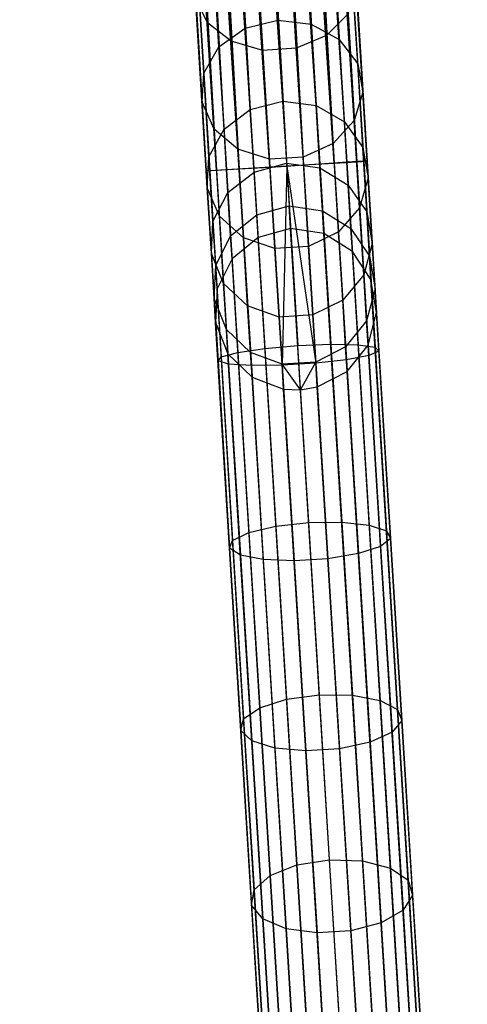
# Model space of a CAD drawing. Extents: x -102 to 102, y -101 to 102.
# Tile 266 of 481: x 1.7 to 7.22, y -90.85 to -78.69. Entities that reach past the tile are written whole.
import ezdxf

# ---------------------------------------------------------------- set-up
doc = ezdxf.new("R2010")
doc.units = 0
doc.header["$LTSCALE"] = 25.4
doc.layers.get('0').update_dxf_attribs({"linetype": 'CONTINUOUS'})

# ---------------------------------------------------------------- blocks, each defined once
blk = doc.blocks.new('NL2500011659_STL')
at = {"color": 0}
for p, q in [((5.582, -80.464, -6.691), (3.1, -43.165, -6.586)), ((3.1, -43.165, -6.586), (5.203, -80.487, -6.522)), ((3.1, -43.165, -6.586), (5.203, -80.487, -6.522)), ((5.582, -80.464, -6.691), (3.1, -43.165, -6.586)), ((3.1, -43.165, -8.414), (5.402, -80.475, -8.414)), ((3.1, -43.165, -8.414), (5.402, -80.475, -8.414)), ((3.281, -43.154, -6.691), (5.582, -80.464, -6.691)), ((3.281, -43.154, -6.691), (5.582, -80.464, -6.691)), ((5.402, -80.475, -8.414), (3.281, -43.154, -8.309)), ((3.281, -43.154, -8.309), (5.737, -80.454, -8.169)), ((3.281, -43.154, -8.309), (5.737, -80.454, -8.169)), ((5.402, -80.475, -8.414), (3.281, -43.154, -8.309)), ((5.86, -80.447, -7), (3.436, -43.144, -6.831)), ((3.436, -43.144, -6.831), (5.582, -80.464, -6.691)), ((3.436, -43.144, -6.831), (5.582, -80.464, -6.691)), ((5.86, -80.447, -7), (3.436, -43.144, -6.831)), ((3.436, -43.144, -8.169), (5.737, -80.454, -8.169)), ((3.436, -43.144, -8.169), (5.737, -80.454, -8.169)), ((3.559, -43.137, -7), (5.86, -80.447, -7)), ((3.559, -43.137, -7), (5.86, -80.447, -7)), ((5.737, -80.454, -8.169), (3.559, -43.137, -8)), ((3.559, -43.137, -8), (5.945, -80.442, -7.809)), ((3.559, -43.137, -8), (5.945, -80.442, -7.809)), ((5.737, -80.454, -8.169), (3.559, -43.137, -8)), ((5.988, -80.439, -7.395), (3.644, -43.131, -7.191)), ((3.644, -43.131, -7.191), (5.86, -80.447, -7)), ((3.644, -43.131, -7.191), (5.86, -80.447, -7)), ((5.988, -80.439, -7.395), (3.644, -43.131, -7.191)), ((3.644, -43.131, -7.809), (5.945, -80.442, -7.809)), ((3.644, -43.131, -7.809), (5.945, -80.442, -7.809)), ((3.687, -43.129, -7.395), (5.988, -80.439, -7.395)), ((3.687, -43.129, -7.605), (5.988, -80.439, -7.395)), ((5.945, -80.442, -7.809), (3.687, -43.129, -7.605)), ((3.687, -43.129, -7.605), (5.988, -80.439, -7.395)), ((3.687, -43.129, -7.395), (5.988, -80.439, -7.395)), ((5.945, -80.442, -7.809), (3.687, -43.129, -7.605)), ((4.003, -80.561, -7.395), (1.702, -43.251, -7.605)), ((1.702, -43.251, -7.395), (4.003, -80.561, -7.395)), ((4.003, -80.561, -7.395), (1.702, -43.251, -7.605)), ((1.702, -43.251, -7.605), (4.046, -80.559, -7.809)), ((1.702, -43.251, -7.605), (4.046, -80.559, -7.809)), ((1.702, -43.251, -7.395), (4.003, -80.561, -7.395)), ((1.745, -43.249, -7.809), (4.046, -80.559, -7.809)), ((1.745, -43.249, -7.809), (4.046, -80.559, -7.809)), ((4.131, -80.553, -7), (1.745, -43.249, -7.191)), ((1.745, -43.249, -7.191), (4.003, -80.561, -7.395)), ((1.745, -43.249, -7.191), (4.003, -80.561, -7.395)), ((4.131, -80.553, -7), (1.745, -43.249, -7.191)), ((4.046, -80.559, -7.809), (1.83, -43.243, -8)), ((1.83, -43.243, -8), (4.254, -80.546, -8.169)), ((1.83, -43.243, -8), (4.254, -80.546, -8.169)), ((4.046, -80.559, -7.809), (1.83, -43.243, -8)), ((1.83, -43.243, -7), (4.131, -80.553, -7)), ((1.83, -43.243, -7), (4.131, -80.553, -7)), ((1.953, -43.236, -8.169), (4.254, -80.546, -8.169)), ((1.953, -43.236, -8.169), (4.254, -80.546, -8.169)), ((4.409, -80.536, -6.691), (1.953, -43.236, -6.831)), ((1.953, -43.236, -6.831), (4.131, -80.553, -7)), ((1.953, -43.236, -6.831), (4.131, -80.553, -7)), ((4.409, -80.536, -6.691), (1.953, -43.236, -6.831)), ((4.254, -80.546, -8.169), (2.108, -43.226, -8.309)), ((2.108, -43.226, -8.309), (4.59, -80.525, -8.414)), ((2.108, -43.226, -8.309), (4.59, -80.525, -8.414)), ((4.254, -80.546, -8.169), (2.108, -43.226, -8.309)), ((2.108, -43.226, -6.691), (4.409, -80.536, -6.691)), ((2.108, -43.226, -6.691), (4.409, -80.536, -6.691)), ((2.288, -43.215, -8.414), (4.59, -80.525, -8.414)), ((2.288, -43.215, -8.414), (4.59, -80.525, -8.414)), ((4.788, -80.513, -6.522), (2.288, -43.215, -6.586)), ((2.288, -43.215, -6.586), (4.409, -80.536, -6.691)), ((2.288, -43.215, -6.586), (4.409, -80.536, -6.691)), ((4.788, -80.513, -6.522), (2.288, -43.215, -6.586)), ((4.59, -80.525, -8.414), (2.487, -43.203, -8.478)), ((2.487, -43.203, -8.478), (4.996, -80.5, -8.5)), ((4.59, -80.525, -8.414), (2.487, -43.203, -8.478)), ((2.487, -43.203, -6.522), (4.788, -80.513, -6.522)), ((2.487, -43.203, -6.522), (4.788, -80.513, -6.522)), ((2.487, -43.203, -8.478), (4.996, -80.5, -8.5)), ((2.694, -43.19, -6.5), (4.996, -80.5, -6.5)), ((2.694, -43.19, -6.5), (4.996, -80.5, -6.5)), ((2.694, -43.19, -8.5), (4.996, -80.5, -8.5)), ((2.694, -43.19, -8.5), (4.996, -80.5, -8.5)), ((2.902, -43.177, -6.522), (5.203, -80.487, -6.522)), ((2.902, -43.177, -6.522), (5.203, -80.487, -6.522)), ((2.902, -43.177, -8.478), (4.996, -80.5, -8.5)), ((2.902, -43.177, -8.478), (4.996, -80.5, -8.5)), ((2.902, -43.177, -8.478), (5.402, -80.475, -8.414)), ((2.902, -43.177, -8.478), (5.402, -80.475, -8.414)), ((4.019, -78.731, -299.859), (3.924, -77.202, -301.661)), ((4.019, -78.731, -299.859), (3.924, -77.202, -301.661)), ((5.485, -78.888, -300.045), (5.389, -77.335, -301.875)), ((5.485, -78.888, -300.045), (5.389, -77.335, -301.875)), ((4.312, -78.96, -300.045), (4.216, -77.407, -301.875)), ((4.312, -78.96, -300.045), (4.216, -77.407, -301.875)), ((4.483, -78.799, -297.176), (4.408, -77.577, -299.007)), ((4.483, -78.799, -297.176), (4.408, -77.577, -299.007)), ((4.699, -79.072, -300.147), (4.603, -77.506, -301.991)), ((4.699, -79.072, -300.147), (4.603, -77.506, -301.991)), ((4.81, -77.484, -298.955), (4.885, -78.7, -297.132)), ((4.81, -77.484, -298.955), (4.885, -78.7, -297.132)), ((5.114, -79.046, -300.147), (5.018, -77.48, -301.991)), ((5.114, -79.046, -300.147), (5.018, -77.48, -301.991)), ((5.295, -78.749, -297.176), (5.22, -77.527, -299.007)), ((5.295, -78.749, -297.176), (5.22, -77.527, -299.007)), ((5.644, -78.939, -297.3), (5.568, -77.701, -299.154)), ((5.644, -78.939, -297.3), (5.568, -77.701, -299.154)), ((4.16, -79.03, -297.3), (4.084, -77.793, -299.154)), ((4.16, -79.03, -297.3), (4.084, -77.793, -299.154)), ((5.871, -79.236, -297.483), (5.793, -77.975, -299.371)), ((5.871, -79.236, -297.483), (5.793, -77.975, -299.371)), ((3.972, -79.353, -297.483), (3.894, -78.092, -299.371)), ((3.972, -79.353, -297.483), (3.894, -78.092, -299.371)), ((5.936, -79.589, -297.692), (5.856, -78.302, -299.621)), ((5.936, -79.589, -297.692), (5.856, -78.302, -299.621)), ((4.019, -78.731, -299.859), (3.871, -78.424, -299.621)), ((3.951, -79.711, -297.692), (3.871, -78.424, -299.621)), ((4.019, -78.731, -299.859), (3.871, -78.424, -299.621)), ((3.951, -79.711, -297.692), (3.871, -78.424, -299.621)), ((5.748, -78.625, -299.859), (5.485, -78.888, -300.045)), ((5.748, -78.625, -299.859), (5.485, -78.888, -300.045)), ((5.829, -79.937, -297.893), (5.748, -78.625, -299.859)), ((5.829, -79.937, -297.893), (5.748, -78.625, -299.859)), ((4.312, -78.96, -300.045), (4.019, -78.731, -299.859)), ((4.1, -80.044, -297.893), (4.019, -78.731, -299.859)), ((4.312, -78.96, -300.045), (4.019, -78.731, -299.859)), ((4.1, -80.044, -297.893), (4.019, -78.731, -299.859)), ((4.483, -78.799, -297.176), (4.885, -78.7, -297.132)), ((4.483, -78.799, -297.176), (4.885, -78.7, -297.132)), ((4.885, -78.7, -297.132), (5.295, -78.749, -297.176)), ((4.885, -78.7, -297.132), (4.946, -79.699, -295.181)), ((4.885, -78.7, -297.132), (5.295, -78.749, -297.176)), ((4.885, -78.7, -297.132), (4.946, -79.699, -295.181)), ((5.295, -78.749, -297.176), (5.644, -78.939, -297.3)), ((5.357, -79.753, -295.216), (5.295, -78.749, -297.176)), ((5.357, -79.753, -295.216), (5.295, -78.749, -297.176)), ((5.295, -78.749, -297.176), (5.644, -78.939, -297.3)), ((4.16, -79.03, -297.3), (4.483, -78.799, -297.176)), ((4.16, -79.03, -297.3), (4.483, -78.799, -297.176)), ((4.545, -79.803, -295.216), (4.483, -78.799, -297.176)), ((4.545, -79.803, -295.216), (4.483, -78.799, -297.176)), ((5.485, -78.888, -300.045), (5.114, -79.046, -300.147)), ((5.485, -78.888, -300.045), (5.114, -79.046, -300.147)), ((5.567, -80.22, -298.049), (5.485, -78.888, -300.045)), ((5.567, -80.22, -298.049), (5.485, -78.888, -300.045)), ((3.972, -79.353, -297.483), (4.16, -79.03, -297.3)), ((3.972, -79.353, -297.483), (4.16, -79.03, -297.3)), ((4.223, -80.046, -295.315), (4.16, -79.03, -297.3)), ((4.223, -80.046, -295.315), (4.16, -79.03, -297.3)), ((4.699, -79.072, -300.147), (4.312, -78.96, -300.045)), ((4.394, -80.293, -298.049), (4.312, -78.96, -300.045)), ((4.699, -79.072, -300.147), (4.312, -78.96, -300.045)), ((4.394, -80.293, -298.049), (4.312, -78.96, -300.045)), ((5.644, -78.939, -297.3), (5.871, -79.236, -297.483)), ((5.707, -79.955, -295.315), (5.644, -78.939, -297.3)), ((5.707, -79.955, -295.315), (5.644, -78.939, -297.3)), ((5.644, -78.939, -297.3), (5.871, -79.236, -297.483)), ((5.114, -79.046, -300.147), (4.699, -79.072, -300.147)), ((5.114, -79.046, -300.147), (4.699, -79.072, -300.147)), ((4.782, -80.415, -298.135), (4.699, -79.072, -300.147)), ((4.782, -80.415, -298.135), (4.699, -79.072, -300.147)), ((5.197, -80.389, -298.135), (5.114, -79.046, -300.147)), ((5.197, -80.389, -298.135), (5.114, -79.046, -300.147)), ((5.871, -79.236, -297.483), (5.936, -79.589, -297.692)), ((5.934, -80.271, -295.461), (5.871, -79.236, -297.483)), ((5.934, -80.271, -295.461), (5.871, -79.236, -297.483)), ((5.871, -79.236, -297.483), (5.936, -79.589, -297.692)), ((3.951, -79.711, -297.692), (3.972, -79.353, -297.483)), ((3.951, -79.711, -297.692), (3.972, -79.353, -297.483)), ((4.036, -80.388, -295.461), (3.972, -79.353, -297.483)), ((4.036, -80.388, -295.461), (3.972, -79.353, -297.483)), ((5.936, -79.589, -297.692), (5.829, -79.937, -297.893)), ((5.936, -79.589, -297.692), (5.829, -79.937, -297.893)), ((6.001, -80.646, -295.628), (5.936, -79.589, -297.692)), ((6.001, -80.646, -295.628), (5.936, -79.589, -297.692)), ((4.1, -80.044, -297.893), (3.951, -79.711, -297.692)), ((4.016, -80.768, -295.628), (3.951, -79.711, -297.692)), ((4.1, -80.044, -297.893), (3.951, -79.711, -297.692)), ((4.016, -80.768, -295.628), (3.951, -79.711, -297.692)), ((4.545, -79.803, -295.216), (4.946, -79.699, -295.181)), ((4.545, -79.803, -295.216), (4.946, -79.699, -295.181)), ((4.946, -79.699, -295.181), (5.357, -79.753, -295.216)), ((4.946, -79.699, -295.181), (4.994, -80.466, -293.128)), ((4.946, -79.699, -295.181), (5.357, -79.753, -295.216)), ((4.946, -79.699, -295.181), (4.994, -80.466, -293.128)), ((5.357, -79.753, -295.216), (5.707, -79.955, -295.315)), ((5.405, -80.524, -293.154), (5.357, -79.753, -295.216)), ((5.405, -80.524, -293.154), (5.357, -79.753, -295.216)), ((5.357, -79.753, -295.216), (5.707, -79.955, -295.315)), ((4.223, -80.046, -295.315), (4.545, -79.803, -295.216)), ((4.223, -80.046, -295.315), (4.545, -79.803, -295.216)), ((4.593, -80.574, -293.154), (4.545, -79.803, -295.216)), ((4.593, -80.574, -293.154), (4.545, -79.803, -295.216)), ((5.829, -79.937, -297.893), (5.567, -80.22, -298.049)), ((5.829, -79.937, -297.893), (5.567, -80.22, -298.049)), ((5.707, -79.955, -295.315), (5.934, -80.271, -295.461)), ((5.755, -80.736, -293.226), (5.707, -79.955, -295.315)), ((5.755, -80.736, -293.226), (5.707, -79.955, -295.315)), ((5.707, -79.955, -295.315), (5.934, -80.271, -295.461)), ((5.895, -81.015, -295.788), (5.829, -79.937, -297.893)), ((5.895, -81.015, -295.788), (5.829, -79.937, -297.893)), ((4.036, -80.388, -295.461), (4.223, -80.046, -295.315)), ((4.036, -80.388, -295.461), (4.223, -80.046, -295.315)), ((4.394, -80.293, -298.049), (4.1, -80.044, -297.893)), ((4.166, -81.121, -295.788), (4.1, -80.044, -297.893)), ((4.394, -80.293, -298.049), (4.1, -80.044, -297.893)), ((4.166, -81.121, -295.788), (4.1, -80.044, -297.893)), ((4.271, -80.828, -293.226), (4.223, -80.046, -295.315)), ((4.271, -80.828, -293.226), (4.223, -80.046, -295.315)), ((5.567, -80.22, -298.049), (5.197, -80.389, -298.135)), ((5.567, -80.22, -298.049), (5.197, -80.389, -298.135)), ((5.635, -81.314, -295.913), (5.567, -80.22, -298.049)), ((5.635, -81.314, -295.913), (5.567, -80.22, -298.049)), ((4.782, -80.415, -298.135), (4.394, -80.293, -298.049)), ((4.461, -81.386, -295.913), (4.394, -80.293, -298.049)), ((4.782, -80.415, -298.135), (4.394, -80.293, -298.049)), ((4.461, -81.386, -295.913), (4.394, -80.293, -298.049)), ((5.934, -80.271, -295.461), (6.001, -80.646, -295.628)), ((5.983, -81.067, -293.333), (5.934, -80.271, -295.461)), ((5.983, -81.067, -293.333), (5.934, -80.271, -295.461)), ((5.934, -80.271, -295.461), (6.001, -80.646, -295.628)), ((4.016, -80.768, -295.628), (4.036, -80.388, -295.461)), ((4.016, -80.768, -295.628), (4.036, -80.388, -295.461)), ((4.085, -81.184, -293.333), (4.036, -80.388, -295.461)), ((4.085, -81.184, -293.333), (4.036, -80.388, -295.461)), ((4.593, -80.574, -293.154), (4.994, -80.466, -293.128)), ((4.593, -80.574, -293.154), (4.994, -80.466, -293.128)), ((5.197, -80.389, -298.135), (4.782, -80.415, -298.135)), ((5.197, -80.389, -298.135), (4.782, -80.415, -298.135)), ((4.85, -81.517, -295.981), (4.782, -80.415, -298.135)), ((4.85, -81.517, -295.981), (4.782, -80.415, -298.135)), ((4.994, -80.466, -293.128), (5.405, -80.524, -293.154)), ((4.994, -80.466, -293.128), (5.026, -80.993, -291)), ((4.994, -80.466, -293.128), (5.405, -80.524, -293.154)), ((4.994, -80.466, -293.128), (5.026, -80.993, -291)), ((5.402, -80.475, -8.414), (4.996, -80.5, -8.5)), ((5.402, -80.475, -8.414), (4.996, -80.5, -8.5)), ((4.996, -80.5, -6.5), (5.203, -80.487, -6.522)), ((4.996, -80.5, -6.5), (5.203, -80.487, -6.522)), ((5.265, -81.492, -295.981), (5.197, -80.389, -298.135)), ((5.265, -81.492, -295.981), (5.197, -80.389, -298.135)), ((5.203, -80.487, -6.522), (5.582, -80.464, -6.691)), ((5.203, -80.487, -6.522), (5.582, -80.464, -6.691)), ((5.203, -80.487, -6.522), (5.354, -82.935, -6.666)), ((5.203, -80.487, -6.522), (5.354, -82.935, -6.666)), ((5.737, -80.454, -8.169), (5.402, -80.475, -8.414)), ((5.737, -80.454, -8.169), (5.402, -80.475, -8.414)), ((5.402, -80.475, -8.414), (5.539, -82.702, -8.544)), ((5.402, -80.475, -8.414), (5.539, -82.702, -8.544)), ((5.582, -80.464, -6.691), (5.86, -80.447, -7)), ((5.582, -80.464, -6.691), (5.86, -80.447, -7)), ((5.582, -80.464, -6.691), (5.732, -82.892, -6.834)), ((5.582, -80.464, -6.691), (5.732, -82.892, -6.834)), ((5.945, -80.442, -7.809), (5.737, -80.454, -8.169)), ((5.945, -80.442, -7.809), (5.737, -80.454, -8.169)), ((5.737, -80.454, -8.169), (5.876, -82.71, -8.302)), ((5.737, -80.454, -8.169), (5.876, -82.71, -8.302)), ((5.86, -80.447, -7), (5.988, -80.439, -7.395)), ((5.86, -80.447, -7), (5.988, -80.439, -7.395)), ((5.86, -80.447, -7), (6.008, -82.839, -7.141)), ((5.86, -80.447, -7), (6.008, -82.839, -7.141)), ((5.988, -80.439, -7.395), (5.945, -80.442, -7.809)), ((5.988, -80.439, -7.395), (5.945, -80.442, -7.809)), ((5.945, -80.442, -7.809), (6.087, -82.739, -7.944)), ((5.945, -80.442, -7.809), (6.087, -82.739, -7.944)), ((5.988, -80.439, -7.395), (6.133, -82.785, -7.533)), ((5.988, -80.439, -7.395), (6.133, -82.785, -7.533)), ((4.003, -80.561, -7.395), (4.131, -80.553, -7)), ((4.003, -80.561, -7.395), (4.131, -80.553, -7)), ((4.046, -80.559, -7.809), (4.003, -80.561, -7.395)), ((4.046, -80.559, -7.809), (4.003, -80.561, -7.395)), ((4.003, -80.561, -7.395), (4.148, -82.907, -7.533)), ((4.003, -80.561, -7.395), (4.148, -82.907, -7.533)), ((4.254, -80.546, -8.169), (4.046, -80.559, -7.809)), ((4.254, -80.546, -8.169), (4.046, -80.559, -7.809)), ((4.046, -80.559, -7.809), (4.188, -82.857, -7.944)), ((4.046, -80.559, -7.809), (4.188, -82.857, -7.944)), ((4.131, -80.553, -7), (4.409, -80.536, -6.691)), ((4.131, -80.553, -7), (4.409, -80.536, -6.691)), ((4.131, -80.553, -7), (4.279, -82.946, -7.141)), ((4.131, -80.553, -7), (4.279, -82.946, -7.141)), ((4.59, -80.525, -8.414), (4.254, -80.546, -8.169)), ((4.59, -80.525, -8.414), (4.254, -80.546, -8.169)), ((4.254, -80.546, -8.169), (4.393, -82.802, -8.302)), ((4.254, -80.546, -8.169), (4.393, -82.802, -8.302)), ((4.271, -80.828, -293.226), (4.593, -80.574, -293.154)), ((4.271, -80.828, -293.226), (4.593, -80.574, -293.154)), ((4.409, -80.536, -6.691), (4.788, -80.513, -6.522)), ((4.409, -80.536, -6.691), (4.788, -80.513, -6.522)), ((4.409, -80.536, -6.691), (4.559, -82.965, -6.834)), ((4.409, -80.536, -6.691), (4.559, -82.965, -6.834)), ((4.996, -80.5, -8.5), (4.59, -80.525, -8.414)), ((4.996, -80.5, -8.5), (4.59, -80.525, -8.414)), ((4.59, -80.525, -8.414), (4.727, -82.752, -8.544)), ((4.59, -80.525, -8.414), (4.727, -82.752, -8.544)), ((4.625, -81.103, -291.016), (4.593, -80.574, -293.154)), ((4.625, -81.103, -291.016), (4.593, -80.574, -293.154)), ((4.788, -80.513, -6.522), (4.996, -80.5, -6.5)), ((4.788, -80.513, -6.522), (4.996, -80.5, -6.5)), ((4.788, -80.513, -6.522), (4.939, -82.961, -6.666)), ((4.788, -80.513, -6.522), (4.939, -82.961, -6.666)), ((4.996, -80.5, -6.5), (4.939, -82.961, -6.666)), ((4.996, -80.5, -6.5), (4.939, -82.961, -6.666)), ((4.996, -80.5, -6.5), (5.354, -82.935, -6.666)), ((4.996, -80.5, -6.5), (5.354, -82.935, -6.666)), ((4.996, -80.5, -8.5), (5.132, -82.717, -8.63)), ((4.996, -80.5, -8.5), (5.132, -82.717, -8.63)), ((5.405, -80.524, -293.154), (5.755, -80.736, -293.226)), ((5.437, -81.053, -291.016), (5.405, -80.524, -293.154)), ((5.437, -81.053, -291.016), (5.405, -80.524, -293.154)), ((5.405, -80.524, -293.154), (5.755, -80.736, -293.226)), ((5.755, -80.736, -293.226), (5.983, -81.067, -293.333)), ((5.788, -81.272, -291.061), (5.755, -80.736, -293.226)), ((5.788, -81.272, -291.061), (5.755, -80.736, -293.226)), ((5.755, -80.736, -293.226), (5.983, -81.067, -293.333)), ((6.001, -80.646, -295.628), (5.895, -81.015, -295.788)), ((6.001, -80.646, -295.628), (5.895, -81.015, -295.788)), ((6.051, -81.458, -293.455), (6.001, -80.646, -295.628)), ((6.051, -81.458, -293.455), (6.001, -80.646, -295.628)), ((4.166, -81.121, -295.788), (4.016, -80.768, -295.628)), ((4.066, -81.581, -293.455), (4.016, -80.768, -295.628)), ((4.166, -81.121, -295.788), (4.016, -80.768, -295.628)), ((4.066, -81.581, -293.455), (4.016, -80.768, -295.628)), ((4.085, -81.184, -293.333), (4.271, -80.828, -293.226)), ((4.085, -81.184, -293.333), (4.271, -80.828, -293.226)), ((4.304, -81.363, -291.061), (4.271, -80.828, -293.226)), ((4.304, -81.363, -291.061), (4.271, -80.828, -293.226)), ((4.304, -81.363, -291.061), (4.625, -81.103, -291.016)), ((4.304, -81.363, -291.061), (4.625, -81.103, -291.016)), ((4.625, -81.103, -291.016), (5.026, -80.993, -291)), ((4.625, -81.103, -291.016), (5.026, -80.993, -291)), ((4.643, -81.382, -288.831), (4.625, -81.103, -291.016)), ((4.643, -81.382, -288.831), (4.625, -81.103, -291.016)), ((5.026, -80.993, -291), (5.437, -81.053, -291.016)), ((5.043, -81.271, -288.825), (5.026, -80.993, -291)), ((5.043, -81.271, -288.825), (5.026, -80.993, -291)), ((5.026, -80.993, -291), (5.437, -81.053, -291.016)), ((5.437, -81.053, -291.016), (5.788, -81.272, -291.061)), ((5.454, -81.332, -288.831), (5.437, -81.053, -291.016)), ((5.454, -81.332, -288.831), (5.437, -81.053, -291.016)), ((5.437, -81.053, -291.016), (5.788, -81.272, -291.061)), ((5.895, -81.015, -295.788), (5.635, -81.314, -295.913)), ((5.895, -81.015, -295.788), (5.635, -81.314, -295.913)), ((5.946, -81.843, -293.573), (5.895, -81.015, -295.788)), ((5.946, -81.843, -293.573), (5.895, -81.015, -295.788)), ((5.983, -81.067, -293.333), (6.051, -81.458, -293.455)), ((6.017, -81.612, -291.127), (5.983, -81.067, -293.333)), ((6.017, -81.612, -291.127), (5.983, -81.067, -293.333)), ((5.983, -81.067, -293.333), (6.051, -81.458, -293.455)), ((4.066, -81.581, -293.455), (4.085, -81.184, -293.333)), ((4.066, -81.581, -293.455), (4.085, -81.184, -293.333)), ((4.119, -81.729, -291.127), (4.085, -81.184, -293.333)), ((4.119, -81.729, -291.127), (4.085, -81.184, -293.333)), ((4.461, -81.386, -295.913), (4.166, -81.121, -295.788)), ((4.217, -81.95, -293.573), (4.166, -81.121, -295.788)), ((4.461, -81.386, -295.913), (4.166, -81.121, -295.788)), ((4.217, -81.95, -293.573), (4.166, -81.121, -295.788)), ((5.043, -81.271, -288.825), (4.643, -81.382, -288.831)), ((5.043, -81.271, -288.825), (4.643, -81.382, -288.831)), ((6.162, -99.418, -28.825), (5.043, -81.271, -288.825)), ((5.454, -81.332, -288.831), (5.043, -81.271, -288.825)), ((6.162, -99.418, -28.825), (5.043, -81.271, -288.825)), ((5.454, -81.332, -288.831), (5.043, -81.271, -288.825)), ((5.635, -81.314, -295.913), (5.265, -81.492, -295.981)), ((5.635, -81.314, -295.913), (5.265, -81.492, -295.981)), ((6.574, -99.479, -28.831), (5.454, -81.332, -288.831)), ((5.805, -81.555, -288.848), (5.454, -81.332, -288.831)), ((6.574, -99.479, -28.831), (5.454, -81.332, -288.831)), ((5.805, -81.555, -288.848), (5.454, -81.332, -288.831)), ((5.687, -82.155, -293.664), (5.635, -81.314, -295.913)), ((5.687, -82.155, -293.664), (5.635, -81.314, -295.913)), ((5.788, -81.272, -291.061), (6.017, -81.612, -291.127)), ((5.805, -81.555, -288.848), (5.788, -81.272, -291.061)), ((5.805, -81.555, -288.848), (5.788, -81.272, -291.061)), ((5.788, -81.272, -291.061), (6.017, -81.612, -291.127)), ((4.119, -81.729, -291.127), (4.304, -81.363, -291.061)), ((4.119, -81.729, -291.127), (4.304, -81.363, -291.061)), ((4.322, -81.647, -288.848), (4.304, -81.363, -291.061)), ((4.322, -81.647, -288.848), (4.304, -81.363, -291.061)), ((4.643, -81.382, -288.831), (4.322, -81.647, -288.848)), ((4.643, -81.382, -288.831), (4.322, -81.647, -288.848)), ((4.85, -81.517, -295.981), (4.461, -81.386, -295.913)), ((4.513, -82.227, -293.664), (4.461, -81.386, -295.913)), ((4.85, -81.517, -295.981), (4.461, -81.386, -295.913)), ((4.513, -82.227, -293.664), (4.461, -81.386, -295.913)), ((5.762, -99.529, -28.831), (4.643, -81.382, -288.831)), ((5.762, -99.529, -28.831), (4.643, -81.382, -288.831)), ((6.051, -81.458, -293.455), (5.946, -81.843, -293.573)), ((6.051, -81.458, -293.455), (5.946, -81.843, -293.573)), ((6.085, -82.015, -291.204), (6.051, -81.458, -293.455)), ((6.085, -82.015, -291.204), (6.051, -81.458, -293.455)), ((4.217, -81.95, -293.573), (4.066, -81.581, -293.455)), ((4.1, -82.138, -291.204), (4.066, -81.581, -293.455)), ((4.217, -81.95, -293.573), (4.066, -81.581, -293.455)), ((4.1, -82.138, -291.204), (4.066, -81.581, -293.455)), ((5.265, -81.492, -295.981), (4.85, -81.517, -295.981)), ((5.265, -81.492, -295.981), (4.85, -81.517, -295.981)), ((4.902, -82.365, -293.714), (4.85, -81.517, -295.981)), ((4.902, -82.365, -293.714), (4.85, -81.517, -295.981)), ((5.317, -82.339, -293.714), (5.265, -81.492, -295.981)), ((5.317, -82.339, -293.714), (5.265, -81.492, -295.981)), ((6.924, -99.702, -28.848), (5.805, -81.555, -288.848)), ((6.035, -81.901, -288.874), (5.805, -81.555, -288.848)), ((6.924, -99.702, -28.848), (5.805, -81.555, -288.848)), ((6.035, -81.901, -288.874), (5.805, -81.555, -288.848)), ((4.322, -81.647, -288.848), (4.136, -82.018, -288.874)), ((4.322, -81.647, -288.848), (4.136, -82.018, -288.874)), ((5.441, -99.793, -28.848), (4.322, -81.647, -288.848)), ((5.441, -99.793, -28.848), (4.322, -81.647, -288.848)), ((6.017, -81.612, -291.127), (6.085, -82.015, -291.204)), ((6.035, -81.901, -288.874), (6.017, -81.612, -291.127)), ((6.035, -81.901, -288.874), (6.017, -81.612, -291.127)), ((6.017, -81.612, -291.127), (6.085, -82.015, -291.204)), ((4.1, -82.138, -291.204), (4.119, -81.729, -291.127)), ((4.1, -82.138, -291.204), (4.119, -81.729, -291.127)), ((4.136, -82.018, -288.874), (4.119, -81.729, -291.127)), ((4.136, -82.018, -288.874), (4.119, -81.729, -291.127)), ((4.513, -82.227, -293.664), (4.217, -81.95, -293.573)), ((4.252, -82.518, -291.276), (4.217, -81.95, -293.573)), ((4.513, -82.227, -293.664), (4.217, -81.95, -293.573)), ((4.252, -82.518, -291.276), (4.217, -81.95, -293.573)), ((5.946, -81.843, -293.573), (5.687, -82.155, -293.664)), ((5.946, -81.843, -293.573), (5.687, -82.155, -293.664)), ((5.981, -82.411, -291.276), (5.946, -81.843, -293.573)), ((5.981, -82.411, -291.276), (5.946, -81.843, -293.573)), ((7.154, -100.047, -28.874), (6.035, -81.901, -288.874)), ((6.104, -82.31, -288.902), (6.035, -81.901, -288.874)), ((7.154, -100.047, -28.874), (6.035, -81.901, -288.874)), ((6.104, -82.31, -288.902), (6.035, -81.901, -288.874)), ((4.136, -82.018, -288.874), (4.118, -82.432, -288.902)), ((4.136, -82.018, -288.874), (4.118, -82.432, -288.902)), ((5.256, -100.164, -28.874), (4.136, -82.018, -288.874)), ((5.256, -100.164, -28.874), (4.136, -82.018, -288.874)), ((6.085, -82.015, -291.204), (5.981, -82.411, -291.276)), ((6.085, -82.015, -291.204), (5.981, -82.411, -291.276)), ((6.104, -82.31, -288.902), (6.085, -82.015, -291.204)), ((6.104, -82.31, -288.902), (6.085, -82.015, -291.204)), ((4.252, -82.518, -291.276), (4.1, -82.138, -291.204)), ((4.118, -82.432, -288.902), (4.1, -82.138, -291.204)), ((4.252, -82.518, -291.276), (4.1, -82.138, -291.204)), ((4.118, -82.432, -288.902), (4.1, -82.138, -291.204)), ((5.687, -82.155, -293.664), (5.317, -82.339, -293.714)), ((5.687, -82.155, -293.664), (5.317, -82.339, -293.714)), ((5.722, -82.732, -291.333), (5.687, -82.155, -293.664)), ((5.722, -82.732, -291.333), (5.687, -82.155, -293.664)), ((4.902, -82.365, -293.714), (4.513, -82.227, -293.664)), ((4.549, -82.804, -291.333), (4.513, -82.227, -293.664)), ((4.902, -82.365, -293.714), (4.513, -82.227, -293.664)), ((4.549, -82.804, -291.333), (4.513, -82.227, -293.664)), ((6, -82.712, -288.93), (6.104, -82.31, -288.902)), ((6, -82.712, -288.93), (6.104, -82.31, -288.902)), ((7.223, -100.456, -28.902), (6.104, -82.31, -288.902)), ((7.223, -100.456, -28.902), (6.104, -82.31, -288.902)), ((5.238, -100.579, -28.902), (4.118, -82.432, -288.902)), ((4.118, -82.432, -288.902), (4.271, -82.818, -288.93)), ((5.238, -100.579, -28.902), (4.118, -82.432, -288.902)), ((4.118, -82.432, -288.902), (4.271, -82.818, -288.93)), ((5.317, -82.339, -293.714), (4.902, -82.365, -293.714)), ((5.317, -82.339, -293.714), (4.902, -82.365, -293.714)), ((4.938, -82.946, -291.365), (4.902, -82.365, -293.714)), ((4.938, -82.946, -291.365), (4.902, -82.365, -293.714)), ((5.353, -82.921, -291.365), (5.317, -82.339, -293.714)), ((5.353, -82.921, -291.365), (5.317, -82.339, -293.714)), ((5.981, -82.411, -291.276), (5.722, -82.732, -291.333)), ((5.981, -82.411, -291.276), (5.722, -82.732, -291.333)), ((6, -82.712, -288.93), (5.981, -82.411, -291.276)), ((6, -82.712, -288.93), (5.981, -82.411, -291.276)), ((4.549, -82.804, -291.333), (4.252, -82.518, -291.276)), ((4.271, -82.818, -288.93), (4.252, -82.518, -291.276)), ((4.549, -82.804, -291.333), (4.252, -82.518, -291.276)), ((4.271, -82.818, -288.93), (4.252, -82.518, -291.276)), ((4.188, -82.857, -7.944), (4.393, -82.802, -8.302)), ((4.188, -82.857, -7.944), (4.393, -82.802, -8.302)), ((4.393, -82.802, -8.302), (4.727, -82.752, -8.544)), ((4.393, -82.802, -8.302), (4.727, -82.752, -8.544)), ((4.393, -82.802, -8.302), (4.53, -85.027, -8.698)), ((4.393, -82.802, -8.302), (4.53, -85.027, -8.698)), ((4.938, -82.946, -291.365), (4.549, -82.804, -291.333)), ((4.568, -83.109, -288.952), (4.549, -82.804, -291.333)), ((4.938, -82.946, -291.365), (4.549, -82.804, -291.333)), ((4.568, -83.109, -288.952), (4.549, -82.804, -291.333)), ((4.727, -82.752, -8.544), (5.132, -82.717, -8.63)), ((4.727, -82.752, -8.544), (5.132, -82.717, -8.63)), ((4.727, -82.752, -8.544), (4.863, -84.949, -8.935)), ((4.727, -82.752, -8.544), (4.863, -84.949, -8.935)), ((5.132, -82.717, -8.63), (5.539, -82.702, -8.544)), ((5.132, -82.717, -8.63), (5.539, -82.702, -8.544)), ((5.267, -84.904, -9.019), (5.132, -82.717, -8.63)), ((5.267, -84.904, -9.019), (5.132, -82.717, -8.63)), ((5.722, -82.732, -291.333), (5.353, -82.921, -291.365)), ((5.722, -82.732, -291.333), (5.353, -82.921, -291.365)), ((5.539, -82.702, -8.544), (5.674, -84.899, -8.935)), ((5.539, -82.702, -8.544), (5.674, -84.899, -8.935)), ((5.539, -82.702, -8.544), (5.876, -82.71, -8.302)), ((5.539, -82.702, -8.544), (5.876, -82.71, -8.302)), ((5.741, -83.036, -288.952), (5.722, -82.732, -291.333)), ((5.741, -83.036, -288.952), (5.722, -82.732, -291.333)), ((5.741, -83.036, -288.952), (6, -82.712, -288.93)), ((5.741, -83.036, -288.952), (6, -82.712, -288.93)), ((5.876, -82.71, -8.302), (6.014, -84.935, -8.698)), ((5.876, -82.71, -8.302), (6.014, -84.935, -8.698)), ((5.876, -82.71, -8.302), (6.087, -82.739, -7.944)), ((5.876, -82.71, -8.302), (6.087, -82.739, -7.944)), ((7.119, -100.858, -28.93), (6, -82.712, -288.93)), ((7.119, -100.858, -28.93), (6, -82.712, -288.93)), ((6.133, -82.785, -7.533), (6.008, -82.839, -7.141)), ((6.133, -82.785, -7.533), (6.008, -82.839, -7.141)), ((6.087, -82.739, -7.944), (6.226, -85.006, -8.347)), ((6.087, -82.739, -7.944), (6.226, -85.006, -8.347)), ((6.087, -82.739, -7.944), (6.133, -82.785, -7.533)), ((6.087, -82.739, -7.944), (6.133, -82.785, -7.533)), ((6.133, -82.785, -7.533), (6.276, -85.099, -7.945)), ((6.133, -82.785, -7.533), (6.276, -85.099, -7.945)), ((4.148, -82.907, -7.533), (4.188, -82.857, -7.944)), ((4.148, -82.907, -7.533), (4.188, -82.857, -7.944)), ((4.279, -82.946, -7.141), (4.148, -82.907, -7.533)), ((4.148, -82.907, -7.533), (4.29, -85.221, -7.945)), ((4.148, -82.907, -7.533), (4.29, -85.221, -7.945)), ((4.279, -82.946, -7.141), (4.148, -82.907, -7.533)), ((4.188, -82.857, -7.944), (4.328, -85.123, -8.347)), ((4.188, -82.857, -7.944), (4.328, -85.123, -8.347)), ((5.39, -100.965, -28.93), (4.271, -82.818, -288.93)), ((4.271, -82.818, -288.93), (4.568, -83.109, -288.952)), ((5.39, -100.965, -28.93), (4.271, -82.818, -288.93)), ((4.271, -82.818, -288.93), (4.568, -83.109, -288.952)), ((5.353, -82.921, -291.365), (4.938, -82.946, -291.365)), ((5.353, -82.921, -291.365), (4.938, -82.946, -291.365)), ((5.166, -83.263, -288.965), (5.353, -82.921, -291.365)), ((5.166, -83.263, -288.965), (5.353, -82.921, -291.365)), ((5.372, -83.228, -288.963), (5.353, -82.921, -291.365)), ((5.372, -83.228, -288.963), (5.353, -82.921, -291.365)), ((5.732, -82.892, -6.834), (5.354, -82.935, -6.666)), ((5.732, -82.892, -6.834), (5.354, -82.935, -6.666)), ((6.008, -82.839, -7.141), (5.732, -82.892, -6.834)), ((6.008, -82.839, -7.141), (5.732, -82.892, -6.834)), ((5.732, -82.892, -6.834), (5.88, -85.287, -7.26)), ((5.732, -82.892, -6.834), (5.88, -85.287, -7.26)), ((6.008, -82.839, -7.141), (6.153, -85.199, -7.56)), ((6.008, -82.839, -7.141), (6.153, -85.199, -7.56)), ((4.559, -82.965, -6.834), (4.279, -82.946, -7.141)), ((4.279, -82.946, -7.141), (4.424, -85.305, -7.56)), ((4.279, -82.946, -7.141), (4.424, -85.305, -7.56)), ((4.559, -82.965, -6.834), (4.279, -82.946, -7.141)), ((4.939, -82.961, -6.666), (4.559, -82.965, -6.834)), ((4.939, -82.961, -6.666), (4.559, -82.965, -6.834)), ((4.559, -82.965, -6.834), (4.706, -85.36, -7.26)), ((4.559, -82.965, -6.834), (4.706, -85.36, -7.26)), ((5.166, -83.263, -288.965), (4.938, -82.946, -291.365)), ((5.166, -83.263, -288.965), (4.938, -82.946, -291.365)), ((4.957, -83.254, -288.963), (4.938, -82.946, -291.365)), ((4.957, -83.254, -288.963), (4.938, -82.946, -291.365)), ((5.354, -82.935, -6.666), (4.939, -82.961, -6.666)), ((5.354, -82.935, -6.666), (4.939, -82.961, -6.666)), ((4.939, -82.961, -6.666), (5.088, -85.375, -7.095)), ((4.939, -82.961, -6.666), (5.088, -85.375, -7.095)), ((5.354, -82.935, -6.666), (5.503, -85.35, -7.095)), ((5.354, -82.935, -6.666), (5.503, -85.35, -7.095)), ((5.372, -83.228, -288.963), (5.741, -83.036, -288.952)), ((5.372, -83.228, -288.963), (5.741, -83.036, -288.952)), ((6.86, -101.183, -28.952), (5.741, -83.036, -288.952)), ((6.86, -101.183, -28.952), (5.741, -83.036, -288.952)), ((5.687, -101.255, -28.952), (4.568, -83.109, -288.952)), ((4.568, -83.109, -288.952), (4.957, -83.254, -288.963)), ((5.687, -101.255, -28.952), (4.568, -83.109, -288.952)), ((4.568, -83.109, -288.952), (4.957, -83.254, -288.963)), ((6.076, -101.4, -28.963), (4.957, -83.254, -288.963)), ((4.957, -83.254, -288.963), (5.166, -83.263, -288.965)), ((6.076, -101.4, -28.963), (4.957, -83.254, -288.963)), ((4.957, -83.254, -288.963), (5.166, -83.263, -288.965)), ((5.166, -83.263, -288.965), (5.372, -83.228, -288.963)), ((5.166, -83.263, -288.965), (5.372, -83.228, -288.963)), ((6.285, -101.409, -28.965), (5.166, -83.263, -288.965)), ((6.285, -101.409, -28.965), (5.166, -83.263, -288.965)), ((6.491, -101.375, -28.963), (5.372, -83.228, -288.963)), ((6.491, -101.375, -28.963), (5.372, -83.228, -288.963)), ((4.53, -85.027, -8.698), (4.863, -84.949, -8.935)), ((4.53, -85.027, -8.698), (4.863, -84.949, -8.935)), ((4.863, -84.949, -8.935), (5.267, -84.904, -9.019)), ((4.863, -84.949, -8.935), (5.267, -84.904, -9.019)), ((4.863, -84.949, -8.935), (4.994, -87.085, -9.581)), ((4.863, -84.949, -8.935), (4.994, -87.085, -9.581)), ((5.267, -84.904, -9.019), (5.674, -84.899, -8.935)), ((5.267, -84.904, -9.019), (5.674, -84.899, -8.935)), ((5.398, -87.031, -9.662), (5.267, -84.904, -9.019)), ((5.398, -87.031, -9.662), (5.267, -84.904, -9.019)), ((5.674, -84.899, -8.935), (5.806, -87.035, -9.581)), ((5.674, -84.899, -8.935), (5.806, -87.035, -9.581)), ((5.674, -84.899, -8.935), (6.014, -84.935, -8.698)), ((5.674, -84.899, -8.935), (6.014, -84.935, -8.698)), ((6.014, -84.935, -8.698), (6.147, -87.099, -9.351)), ((6.014, -84.935, -8.698), (6.147, -87.099, -9.351)), ((6.014, -84.935, -8.698), (6.226, -85.006, -8.347)), ((6.014, -84.935, -8.698), (6.226, -85.006, -8.347)), ((4.328, -85.123, -8.347), (4.53, -85.027, -8.698)), ((4.328, -85.123, -8.347), (4.53, -85.027, -8.698)), ((4.53, -85.027, -8.698), (4.664, -87.19, -9.351)), ((4.53, -85.027, -8.698), (4.664, -87.19, -9.351)), ((6.276, -85.099, -7.945), (6.153, -85.199, -7.56)), ((6.276, -85.099, -7.945), (6.153, -85.199, -7.56)), ((6.226, -85.006, -8.347), (6.362, -87.21, -9.013)), ((6.226, -85.006, -8.347), (6.362, -87.21, -9.013)), ((6.226, -85.006, -8.347), (6.276, -85.099, -7.945)), ((6.226, -85.006, -8.347), (6.276, -85.099, -7.945)), ((6.276, -85.099, -7.945), (6.414, -87.349, -8.625)), ((6.276, -85.099, -7.945), (6.414, -87.349, -8.625)), ((4.29, -85.221, -7.945), (4.328, -85.123, -8.347)), ((4.29, -85.221, -7.945), (4.328, -85.123, -8.347)), ((4.424, -85.305, -7.56), (4.29, -85.221, -7.945)), ((4.29, -85.221, -7.945), (4.429, -87.471, -8.625)), ((4.29, -85.221, -7.945), (4.429, -87.471, -8.625)), ((4.424, -85.305, -7.56), (4.29, -85.221, -7.945)), ((4.328, -85.123, -8.347), (4.464, -87.327, -9.013)), ((4.328, -85.123, -8.347), (4.464, -87.327, -9.013)), ((6.153, -85.199, -7.56), (5.88, -85.287, -7.26)), ((6.153, -85.199, -7.56), (5.88, -85.287, -7.26)), ((6.153, -85.199, -7.56), (6.295, -87.493, -8.254)), ((6.153, -85.199, -7.56), (6.295, -87.493, -8.254)), ((4.706, -85.36, -7.26), (4.424, -85.305, -7.56)), ((4.424, -85.305, -7.56), (4.566, -87.599, -8.254)), ((4.424, -85.305, -7.56), (4.566, -87.599, -8.254)), ((4.706, -85.36, -7.26), (4.424, -85.305, -7.56)), ((5.088, -85.375, -7.095), (4.706, -85.36, -7.26)), ((4.706, -85.36, -7.26), (4.85, -87.689, -7.964)), ((4.706, -85.36, -7.26), (4.85, -87.689, -7.964)), ((5.088, -85.375, -7.095), (4.706, -85.36, -7.26)), ((5.503, -85.35, -7.095), (5.088, -85.375, -7.095)), ((5.503, -85.35, -7.095), (5.088, -85.375, -7.095)), ((5.88, -85.287, -7.26), (5.503, -85.35, -7.095)), ((5.88, -85.287, -7.26), (5.503, -85.35, -7.095)), ((5.503, -85.35, -7.095), (5.648, -87.698, -7.805)), ((5.503, -85.35, -7.095), (5.648, -87.698, -7.805)), ((5.88, -85.287, -7.26), (6.023, -87.616, -7.964)), ((5.88, -85.287, -7.26), (6.023, -87.616, -7.964)), ((5.088, -85.375, -7.095), (5.233, -87.723, -7.805)), ((5.088, -85.375, -7.095), (5.233, -87.723, -7.805)), ((4.994, -87.085, -9.581), (5.398, -87.031, -9.662)), ((4.994, -87.085, -9.581), (5.398, -87.031, -9.662)), ((5.524, -89.067, -10.549), (5.398, -87.031, -9.662)), ((5.398, -87.031, -9.662), (5.806, -87.035, -9.581)), ((5.524, -89.067, -10.549), (5.398, -87.031, -9.662)), ((5.398, -87.031, -9.662), (5.806, -87.035, -9.581)), ((5.806, -87.035, -9.581), (5.932, -89.081, -10.472)), ((5.806, -87.035, -9.581), (5.932, -89.081, -10.472)), ((5.806, -87.035, -9.581), (6.147, -87.099, -9.351)), ((5.806, -87.035, -9.581), (6.147, -87.099, -9.351)), ((4.664, -87.19, -9.351), (4.994, -87.085, -9.581)), ((4.664, -87.19, -9.351), (4.994, -87.085, -9.581)), ((4.994, -87.085, -9.581), (5.12, -89.131, -10.472)), ((4.994, -87.085, -9.581), (5.12, -89.131, -10.472)), ((6.147, -87.099, -9.351), (6.275, -89.171, -10.254)), ((6.147, -87.099, -9.351), (6.275, -89.171, -10.254)), ((6.147, -87.099, -9.351), (6.362, -87.21, -9.013)), ((6.147, -87.099, -9.351), (6.362, -87.21, -9.013)), ((4.464, -87.327, -9.013), (4.664, -87.19, -9.351)), ((4.464, -87.327, -9.013), (4.664, -87.19, -9.351)), ((4.664, -87.19, -9.351), (4.791, -89.262, -10.254)), ((4.664, -87.19, -9.351), (4.791, -89.262, -10.254)), ((6.362, -87.21, -9.013), (6.492, -89.32, -9.933)), ((6.362, -87.21, -9.013), (6.492, -89.32, -9.933)), ((6.362, -87.21, -9.013), (6.414, -87.349, -8.625)), ((6.362, -87.21, -9.013), (6.414, -87.349, -8.625)), ((4.429, -87.471, -8.625), (4.464, -87.327, -9.013)), ((4.429, -87.471, -8.625), (4.464, -87.327, -9.013)), ((4.464, -87.327, -9.013), (4.594, -89.438, -9.933)), ((4.464, -87.327, -9.013), (4.594, -89.438, -9.933)), ((6.414, -87.349, -8.625), (6.295, -87.493, -8.254)), ((6.414, -87.349, -8.625), (6.295, -87.493, -8.254)), ((6.414, -87.349, -8.625), (6.547, -89.504, -9.564)), ((6.414, -87.349, -8.625), (6.547, -89.504, -9.564)), ((4.566, -87.599, -8.254), (4.429, -87.471, -8.625)), ((4.429, -87.471, -8.625), (4.562, -89.627, -9.564)), ((4.429, -87.471, -8.625), (4.562, -89.627, -9.564)), ((4.566, -87.599, -8.254), (4.429, -87.471, -8.625)), ((6.295, -87.493, -8.254), (6.023, -87.616, -7.964)), ((6.295, -87.493, -8.254), (6.023, -87.616, -7.964)), ((6.295, -87.493, -8.254), (6.43, -89.69, -9.211)), ((6.295, -87.493, -8.254), (6.43, -89.69, -9.211)), ((4.85, -87.689, -7.964), (4.566, -87.599, -8.254)), ((4.566, -87.599, -8.254), (4.701, -89.797, -9.211)), ((4.566, -87.599, -8.254), (4.701, -89.797, -9.211)), ((4.85, -87.689, -7.964), (4.566, -87.599, -8.254)), ((6.023, -87.616, -7.964), (5.648, -87.698, -7.805)), ((6.023, -87.616, -7.964), (5.648, -87.698, -7.805)), ((6.023, -87.616, -7.964), (6.161, -89.847, -8.936)), ((6.023, -87.616, -7.964), (6.161, -89.847, -8.936)), ((5.233, -87.723, -7.805), (4.85, -87.689, -7.964)), ((4.85, -87.689, -7.964), (4.988, -89.919, -8.936)), ((4.85, -87.689, -7.964), (4.988, -89.919, -8.936)), ((5.233, -87.723, -7.805), (4.85, -87.689, -7.964)), ((5.648, -87.698, -7.805), (5.233, -87.723, -7.805)), ((5.648, -87.698, -7.805), (5.233, -87.723, -7.805)), ((5.233, -87.723, -7.805), (5.372, -89.972, -8.785)), ((5.233, -87.723, -7.805), (5.372, -89.972, -8.785)), ((5.648, -87.698, -7.805), (5.787, -89.947, -8.785)), ((5.648, -87.698, -7.805), (5.787, -89.947, -8.785)), ((4.791, -89.262, -10.254), (5.12, -89.131, -10.472)), ((4.791, -89.262, -10.254), (5.12, -89.131, -10.472)), ((5.12, -89.131, -10.472), (5.524, -89.067, -10.549)), ((5.12, -89.131, -10.472), (5.524, -89.067, -10.549)), ((5.12, -89.131, -10.472), (5.239, -91.059, -11.597)), ((5.12, -89.131, -10.472), (5.239, -91.059, -11.597)), ((5.642, -90.987, -11.669), (5.524, -89.067, -10.549)), ((5.524, -89.067, -10.549), (5.932, -89.081, -10.472)), ((5.642, -90.987, -11.669), (5.524, -89.067, -10.549)), ((5.524, -89.067, -10.549), (5.932, -89.081, -10.472)), ((5.932, -89.081, -10.472), (6.051, -91.009, -11.597)), ((5.932, -89.081, -10.472), (6.051, -91.009, -11.597)), ((5.932, -89.081, -10.472), (6.275, -89.171, -10.254)), ((5.932, -89.081, -10.472), (6.275, -89.171, -10.254)), ((6.275, -89.171, -10.254), (6.395, -91.124, -11.394)), ((6.275, -89.171, -10.254), (6.395, -91.124, -11.394)), ((6.275, -89.171, -10.254), (6.492, -89.32, -9.933)), ((6.275, -89.171, -10.254), (6.492, -89.32, -9.933)), ((4.594, -89.438, -9.933), (4.791, -89.262, -10.254)), ((4.594, -89.438, -9.933), (4.791, -89.262, -10.254)), ((4.791, -89.262, -10.254), (4.912, -91.215, -11.394)), ((4.791, -89.262, -10.254), (4.912, -91.215, -11.394)), ((6.492, -89.32, -9.933), (6.615, -91.31, -11.094)), ((6.492, -89.32, -9.933), (6.615, -91.31, -11.094)), ((6.492, -89.32, -9.933), (6.547, -89.504, -9.564)), ((6.492, -89.32, -9.933), (6.547, -89.504, -9.564)), ((4.562, -89.627, -9.564), (4.594, -89.438, -9.933)), ((4.562, -89.627, -9.564), (4.594, -89.438, -9.933)), ((4.594, -89.438, -9.933), (4.717, -91.427, -11.094)), ((4.594, -89.438, -9.933), (4.717, -91.427, -11.094)), ((6.547, -89.504, -9.564), (6.43, -89.69, -9.211)), ((6.547, -89.504, -9.564), (6.43, -89.69, -9.211)), ((6.547, -89.504, -9.564), (6.673, -91.535, -10.749)), ((6.547, -89.504, -9.564), (6.673, -91.535, -10.749)), ((4.701, -89.797, -9.211), (4.562, -89.627, -9.564)), ((4.562, -89.627, -9.564), (4.687, -91.658, -10.749)), ((4.562, -89.627, -9.564), (4.687, -91.658, -10.749)), ((4.701, -89.797, -9.211), (4.562, -89.627, -9.564)), ((6.43, -89.69, -9.211), (6.161, -89.847, -8.936)), ((6.43, -89.69, -9.211), (6.161, -89.847, -8.936)), ((6.43, -89.69, -9.211), (6.558, -91.761, -10.419)), ((6.43, -89.69, -9.211), (6.558, -91.761, -10.419)), ((4.988, -89.919, -8.936), (4.701, -89.797, -9.211)), ((4.701, -89.797, -9.211), (4.829, -91.868, -10.419)), ((4.701, -89.797, -9.211), (4.829, -91.868, -10.419)), ((4.988, -89.919, -8.936), (4.701, -89.797, -9.211)), ((6.161, -89.847, -8.936), (5.787, -89.947, -8.785)), ((6.161, -89.847, -8.936), (5.787, -89.947, -8.785)), ((6.161, -89.847, -8.936), (6.291, -91.949, -10.162)), ((6.161, -89.847, -8.936), (6.291, -91.949, -10.162)), ((5.372, -89.972, -8.785), (4.988, -89.919, -8.936)), ((4.988, -89.919, -8.936), (5.117, -92.021, -10.162)), ((4.988, -89.919, -8.936), (5.117, -92.021, -10.162)), ((5.372, -89.972, -8.785), (4.988, -89.919, -8.936)), ((5.787, -89.947, -8.785), (5.372, -89.972, -8.785)), ((5.787, -89.947, -8.785), (5.372, -89.972, -8.785)), ((5.372, -89.972, -8.785), (5.502, -92.091, -10.021)), ((5.372, -89.972, -8.785), (5.502, -92.091, -10.021)), ((5.787, -89.947, -8.785), (5.917, -92.066, -10.021)), ((5.787, -89.947, -8.785), (5.917, -92.066, -10.021))]:
    blk.add_line(p, q, dxfattribs=at)

msp = doc.modelspace()

# ---------------------------------------------------------------- block references
at = {"color": 0}
msp.add_blockref('NL2500011659_STL', (0, 0), dxfattribs=at)

doc.saveas('drawing.dxf')
